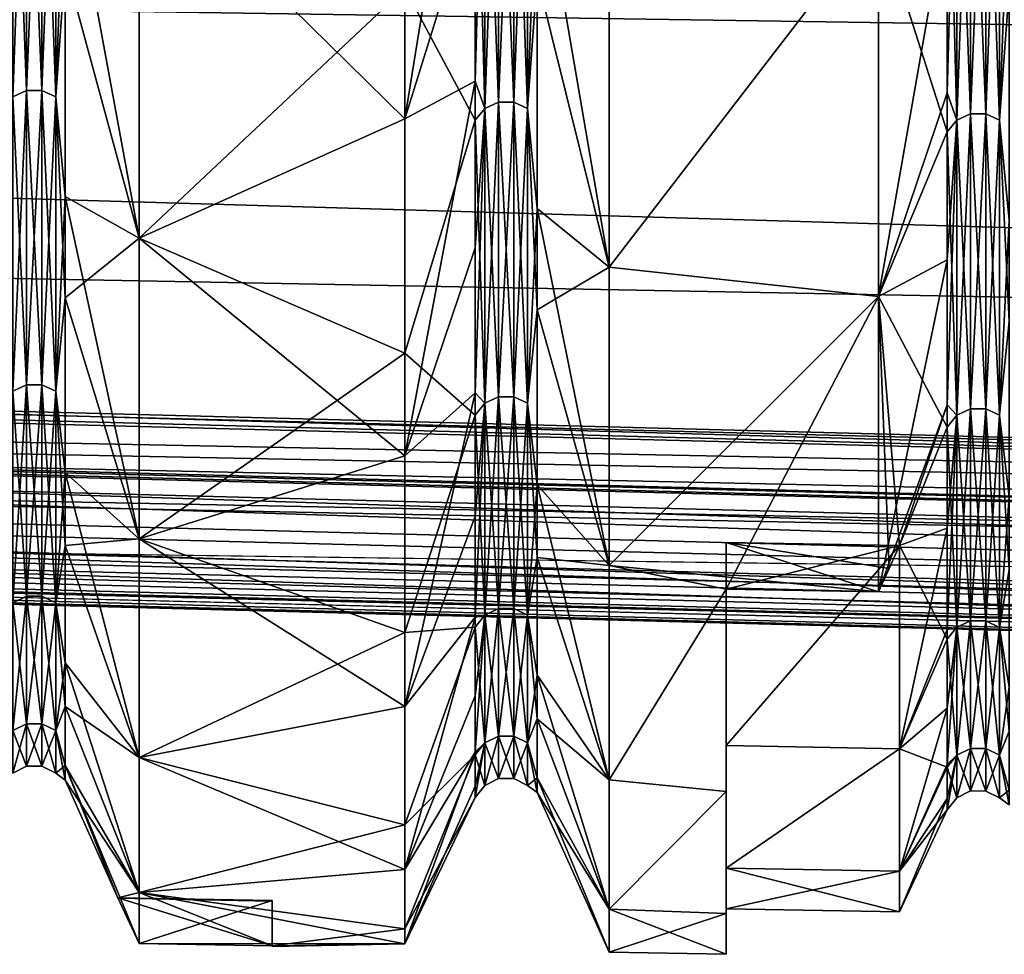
# Model space of a CAD drawing. Header units: metres. Extents: x -31 to 116, y -84 to 84.
# Tile 395 of 656: x 70.39 to 74.73, y -61.69 to -57.57. Entities that reach past the tile are written whole.
import ezdxf

# ---------------------------------------------------------------- set-up
doc = ezdxf.new("R2010")
doc.units = ezdxf.units.M
doc.layers.add('solid_80010000GA_11_1', color=7, linetype='CONTINUOUS')

msp = doc.modelspace()

# ---------------------------------------------------------------- linework, layer by layer
at = {"layer": 'solid_80010000GA_11_1'}
for points in [[(12.5, -55.339149, 19.366802), (103, -56.357498, 23.341595), (103, -58.015087, 18.847979)], [(12.5, -56.648029, 15.116095), (12.5, -55.339149, 19.366802), (103, -58.015087, 18.847979)], [(12.5, -55.339161, -19.366768), (103, -58.015034, -18.848118), (103, -56.357452, -23.341688)], [(12.5, -55.339161, -19.366768), (12.5, -56.648037, -15.116065), (103, -58.015034, -18.848118)], [(72.394791, -56.085533, 23.972107), (72.0839, -56.150326, 25.478676), (72.0839, -58.003899, 20.918177)], [(72.394791, -57.007801, 21.687769), (72.394791, -56.085533, 23.972107), (72.0839, -58.003899, 20.918177)], [(72.0839, -58.003899, 20.918177), (72.0839, -56.150326, 25.478676), (70.914146, -56.851906, 23.819431)], [(70.41777, -56.224182, 23.288818), (70.357048, -56.25153, 23.300146), (70.357048, -57.906231, 18.814875)], [(70.41777, -57.878082, 18.805729), (70.41777, -56.224182, 23.288818), (70.357048, -57.906231, 18.814875)], [(70.41777, -56.224182, -23.288818), (70.41777, -57.878082, -18.805729), (70.357048, -56.25153, -23.300146)], [(70.41777, -57.878082, -18.805729), (70.357048, -57.906231, -18.814875), (70.357048, -56.25153, -23.300146)], [(70.485321, -56.224224, 23.288837), (70.41777, -56.224182, 23.288818), (70.41777, -57.878082, 18.805729)], [(70.485321, -57.878124, -18.805742), (70.41777, -57.878082, -18.805729), (70.41777, -56.224182, -23.288818)], [(70.485321, -56.224224, -23.288837), (70.485321, -57.878124, -18.805742), (70.41777, -56.224182, -23.288818)], [(70.485321, -57.878124, 18.805742), (70.485321, -56.224224, 23.288837), (70.41777, -57.878082, 18.805729)], [(70.546005, -56.251648, 23.300196), (70.485321, -56.224224, 23.288837), (70.485321, -57.878124, 18.805742)], [(70.546005, -57.906353, -18.814915), (70.485321, -57.878124, -18.805742), (70.485321, -56.224224, -23.288837)], [(70.546005, -56.251648, -23.300196), (70.546005, -57.906353, -18.814915), (70.485321, -56.224224, -23.288837)], [(70.546005, -57.906353, 18.814915), (70.546005, -56.251648, 23.300196), (70.485321, -57.878124, 18.805742)], [(70.546005, -56.251648, -23.300196), (70.587395, -56.755947, -22.189468), (70.546005, -57.906353, -18.814915)], [(70.546005, -57.906353, 18.814915), (70.587395, -57.327297, 20.668591), (70.546005, -56.251648, 23.300196)], [(72.436333, -56.30183, 23.320982), (72.394791, -57.007801, 21.687769), (72.394791, -57.837078, 19.368052)], [(72.436333, -57.958015, 18.831701), (72.436333, -56.30183, 23.320982), (72.394791, -57.837078, 19.368052)], [(72.436333, -56.30183, -23.320982), (72.436333, -57.958015, -18.831701), (72.394791, -56.350964, -23.341333)], [(72.497055, -56.274487, 23.309656), (72.436333, -56.30183, 23.320982), (72.436333, -57.958015, 18.831701)], [(72.497055, -57.929867, 18.822554), (72.497055, -56.274487, 23.309656), (72.436333, -57.958015, 18.831701)], [(72.497055, -56.274487, -23.309656), (72.497055, -57.929867, -18.822554), (72.436333, -56.30183, -23.320982)], [(72.497055, -57.929867, -18.822554), (72.436333, -57.958015, -18.831701), (72.436333, -56.30183, -23.320982)], [(72.564606, -56.274529, 23.309673), (72.497055, -56.274487, 23.309656), (72.497055, -57.929867, 18.822554)], [(72.564606, -57.929909, -18.822569), (72.497055, -57.929867, -18.822554), (72.497055, -56.274487, -23.309656)], [(72.564606, -56.274529, -23.309673), (72.564606, -57.929909, -18.822569), (72.497055, -56.274487, -23.309656)], [(72.564606, -57.929909, 18.822569), (72.564606, -56.274529, 23.309673), (72.497055, -57.929867, 18.822554)], [(72.62529, -56.301952, 23.321032), (72.564606, -56.274529, 23.309673), (72.564606, -57.929909, 18.822569)], [(72.62529, -57.958138, -18.831741), (72.564606, -57.929909, -18.822569), (72.564606, -56.274529, -23.309673)], [(72.62529, -56.301952, -23.321032), (72.62529, -57.958138, -18.831741), (72.564606, -56.274529, -23.309673)], [(72.62529, -57.958138, 18.831741), (72.62529, -56.301952, 23.321032), (72.564606, -57.929909, 18.822569)], [(72.62529, -56.301952, -23.321032), (72.666679, -56.806656, -22.209297), (72.62529, -57.958138, -18.831741)], [(72.62529, -57.958138, 18.831741), (72.666679, -57.37854, 20.686998), (72.62529, -56.301952, 23.321032)], [(74.576347, -56.324791, 23.330492), (74.515625, -56.352135, 23.34182), (74.515625, -58.0098, 18.848526)], [(74.576347, -57.981647, 18.83938), (74.576347, -56.324791, 23.330492), (74.515625, -58.0098, 18.848526)], [(74.576347, -56.324791, -23.330492), (74.576347, -57.981647, -18.83938), (74.515625, -56.352135, -23.34182)], [(74.643898, -56.324833, 23.330509), (74.576347, -56.324791, 23.330492), (74.576347, -57.981647, 18.83938)], [(74.643898, -57.981693, -18.839394), (74.576347, -57.981647, -18.83938), (74.576347, -56.324791, -23.330492)], [(74.643898, -56.324833, -23.330509), (74.643898, -57.981693, -18.839394), (74.576347, -56.324791, -23.330492)], [(74.643898, -57.981693, 18.839394), (74.643898, -56.324833, 23.330509), (74.576347, -57.981647, 18.83938)], [(74.704575, -56.352253, 23.341867), (74.643898, -56.324833, 23.330509), (74.643898, -57.981693, 18.839394)], [(74.704575, -58.009922, -18.848566), (74.643898, -57.981693, -18.839394), (74.643898, -56.324833, -23.330509)], [(74.704575, -56.352253, -23.341867), (74.704575, -58.009922, -18.848566), (74.643898, -56.324833, -23.330509)], [(72.394791, -56.350964, -23.341333), (72.394791, -58.008591, -18.848135), (72.0839, -57.427429, -22.45245)], [(72.436333, -57.958015, -18.831701), (72.394791, -58.008591, -18.848135), (72.394791, -56.350964, -23.341333)], [(74.515625, -56.352135, 23.34182), (74.474075, -57.058693, 21.707129), (74.474075, -57.888706, 19.385342)], [(74.515625, -58.0098, 18.848526), (74.515625, -56.352135, 23.34182), (74.474075, -57.888706, 19.385342)], [(74.515625, -56.352135, -23.34182), (74.515625, -58.0098, -18.848526), (74.474075, -56.401268, -23.362169)], [(74.576347, -57.981647, -18.83938), (74.515625, -58.0098, -18.848526), (74.515625, -56.352135, -23.34182)], [(74.704575, -58.009922, 18.848566), (74.704575, -56.352253, 23.341867), (74.643898, -57.981693, 18.839394)], [(74.704575, -56.352253, -23.341867), (74.745964, -56.857365, -22.229124), (74.704575, -58.009922, -18.848566)], [(74.704575, -58.009922, 18.848566), (74.745964, -57.429783, 20.705404), (74.704575, -56.352253, 23.341867)], [(74.474075, -56.401268, -23.362169), (74.474075, -58.060375, -18.86496), (74.171585, -57.113087, -23.336943)], [(74.515625, -58.0098, -18.848526), (74.474075, -58.060375, -18.86496), (74.474075, -56.401268, -23.362169)], [(12.5, -56.648029, 15.116095), (103, -58.015087, 18.847979), (103, -59.31485, 14.238866)], [(12.5, -57.631004, 10.777947), (12.5, -56.648029, 15.116095), (103, -59.31485, 14.238866)], [(12.5, -56.648037, -15.116065), (103, -59.314892, -14.238695), (103, -58.015034, -18.848118)], [(12.5, -56.648037, -15.116065), (12.5, -57.631008, -10.77793), (103, -59.314892, -14.238695)], [(70.546005, -57.906353, -18.814915), (70.587395, -56.755947, -22.189468), (70.587395, -58.345703, -17.589447)], [(70.914146, -58.529839, -19.332939), (70.587395, -58.345703, -17.589447), (70.587395, -56.755947, -22.189468)], [(70.914146, -56.851906, -23.819431), (70.914146, -58.529839, -19.332939), (70.587395, -56.755947, -22.189468)], [(72.62529, -57.958138, -18.831741), (72.666679, -56.806656, -22.209297), (72.666679, -58.397831, -17.605181)], [(72.666679, -56.806656, -22.209297), (72.984901, -56.981441, -23.602486), (72.984901, -58.657616, -19.059015)], [(72.666679, -58.397831, -17.605181), (72.666679, -56.806656, -22.209297), (72.984901, -58.657616, -19.059015)], [(70.914146, -58.529839, 19.332939), (70.914146, -56.851906, 23.819431), (70.587395, -57.327297, 20.668591)], [(72.0839, -58.003899, 20.918177), (70.914146, -56.851906, 23.819431), (70.914146, -58.529839, 19.332939)], [(72.0839, -57.427429, -22.45245), (70.914146, -58.529839, -19.332939), (70.914146, -56.851906, -23.819431)], [(74.704575, -58.009922, -18.848566), (74.745964, -56.857365, -22.229124), (74.745964, -58.449955, -17.620914)], [(72.666679, -57.37854, 20.686998), (72.984901, -58.657616, 19.059015), (72.984901, -56.981441, 23.602486)], [(74.171585, -57.113087, 23.336943), (72.984901, -56.981441, 23.602486), (72.984901, -58.657616, 19.059015)], [(74.171585, -57.113087, -23.336943), (72.984901, -58.657616, -19.059015), (72.984901, -56.981441, -23.602486)], [(72.394791, -57.837078, 19.368052), (72.394791, -57.007801, 21.687769), (72.0839, -58.003899, 20.918177)], [(74.474075, -57.058693, 21.707129), (74.171585, -57.113087, 23.336943), (74.171585, -58.785999, 18.727619)], [(74.474075, -57.888706, 19.385342), (74.474075, -57.058693, 21.707129), (74.171585, -58.785999, 18.727619)], [(74.171585, -58.785999, 18.727619), (74.171585, -57.113087, 23.336943), (72.984901, -58.657616, 19.059015)], [(74.171585, -57.113087, -23.336943), (74.171585, -58.785999, -18.727619), (72.984901, -58.657616, -19.059015)], [(74.474075, -58.060375, -18.86496), (74.171585, -58.785999, -18.727619), (74.171585, -57.113087, -23.336943)], [(70.546005, -57.906353, 18.814915), (70.587395, -58.792068, 16.034416), (70.587395, -57.327297, 20.668591)], [(70.914146, -58.529839, 19.332939), (70.587395, -57.327297, 20.668591), (70.587395, -58.792068, 16.034416)], [(72.62529, -57.958138, 18.831741), (72.666679, -58.844608, 16.048706), (72.666679, -57.37854, 20.686998)], [(72.666679, -57.37854, 20.686998), (72.666679, -58.844608, 16.048706), (72.984901, -58.657616, 19.059015)], [(72.0839, -57.427429, -22.45245), (72.0839, -59.035885, -17.7985), (70.914146, -58.529839, -19.332939)], [(72.394791, -58.008591, -18.848135), (72.0839, -59.035885, -17.7985), (72.0839, -57.427429, -22.45245)], [(74.704575, -58.009922, 18.848566), (74.745964, -58.897148, 16.062996), (74.745964, -57.429783, 20.705404)], [(12.5, -57.631004, 10.777947), (103, -59.31485, 14.238866), (103, -60.248985, 9.542415)], [(12.5, -58.28233, 6.377097), (12.5, -57.631004, 10.777947), (103, -60.248985, 9.542415)], [(12.5, -57.631008, -10.77793), (103, -60.248993, -9.542366), (103, -59.314892, -14.238695)], [(12.5, -57.631008, -10.77793), (12.5, -58.28233, -6.377097), (103, -60.248993, -9.542366)], [(13, -57.79845, 6.326239), (12.5, -58.28233, 6.377097), (92, -60.352726, 6.594704)], [(13, -57.79845, -6.326239), (92, -59.855804, -6.542476), (12.5, -58.28233, -6.377097)], [(13, -57.79845, 6.326239), (92, -60.352726, 6.594704), (92, -59.855804, 6.542476)], [(92, -59.90807, -6.045215), (92, -59.855804, -6.542476), (13, -57.79845, -6.326239)], [(13, -57.850716, -5.828978), (92, -59.90807, -6.045215), (13, -57.79845, -6.326239)], [(13, -57.79845, 6.326239), (92, -59.855804, 6.542476), (13, -57.850716, 5.828978)], [(13, -57.850716, 5.828978), (92, -59.90807, 6.045215), (12.5, -58.334595, 5.879836)], [(13, -57.850716, -5.828978), (12.5, -58.334595, -5.879836), (92, -60.404987, -6.097443)], [(13, -57.850716, -5.828978), (92, -60.404987, -6.097443), (92, -59.90807, -6.045215)], [(92, -59.855804, 6.542476), (92, -59.90807, 6.045215), (13, -57.850716, 5.828978)], [(72.394791, -57.837078, 19.368052), (72.0839, -58.003899, 20.918177), (72.0839, -59.487797, 16.224186)], [(72.394791, -58.572002, 17.016739), (72.394791, -57.837078, 19.368052), (72.0839, -59.487797, 16.224186)], [(72.436333, -57.958015, 18.831701), (72.394791, -57.837078, 19.368052), (72.394791, -58.572002, 17.016739)], [(70.41777, -57.878082, 18.805729), (70.357048, -57.906231, 18.814875), (70.357048, -59.203926, 14.213605)], [(70.41777, -59.175144, 14.206696), (70.41777, -57.878082, 18.805729), (70.357048, -59.203926, 14.213605)], [(70.41777, -57.878082, -18.805729), (70.41777, -59.175144, -14.206696), (70.357048, -57.906231, -18.814875)], [(70.41777, -59.175144, -14.206696), (70.357048, -59.203926, -14.213605), (70.357048, -57.906231, -18.814875)], [(70.485321, -57.878124, 18.805742), (70.41777, -57.878082, 18.805729), (70.41777, -59.175144, 14.206696)], [(70.485321, -59.17519, -14.206706), (70.41777, -59.175144, -14.206696), (70.41777, -57.878082, -18.805729)], [(70.485321, -57.878124, -18.805742), (70.485321, -59.17519, -14.206706), (70.41777, -57.878082, -18.805729)], [(70.485321, -59.17519, 14.206706), (70.485321, -57.878124, 18.805742), (70.41777, -59.175144, 14.206696)], [(70.546005, -57.906353, 18.814915), (70.485321, -57.878124, 18.805742), (70.485321, -59.17519, 14.206706)], [(70.546005, -59.204048, -14.213634), (70.485321, -59.17519, -14.206706), (70.485321, -57.878124, -18.805742)], [(70.546005, -57.906353, -18.814915), (70.546005, -59.204048, -14.213634), (70.485321, -57.878124, -18.805742)], [(70.546005, -59.204048, 14.213634), (70.546005, -57.906353, 18.814915), (70.485321, -59.17519, 14.206706)], [(70.546005, -57.906353, -18.814915), (70.587395, -58.345703, -17.589447), (70.546005, -59.204048, -14.213634)], [(70.546005, -59.204048, 14.213634), (70.587395, -58.792068, 16.034416), (70.546005, -57.906353, 18.814915)], [(74.474075, -58.624287, 17.031931), (74.474075, -57.888706, 19.385342), (74.171585, -58.785999, 18.727619)], [(74.515625, -58.0098, 18.848526), (74.474075, -57.888706, 19.385342), (74.474075, -58.624287, 17.031931)], [(72.497055, -57.929867, 18.822554), (72.436333, -57.958015, 18.831701), (72.436333, -59.25687, 14.226315)], [(72.497055, -59.228088, 14.219406), (72.497055, -57.929867, 18.822554), (72.436333, -59.25687, 14.226315)], [(72.497055, -57.929867, -18.822554), (72.497055, -59.228088, -14.219406), (72.436333, -57.958015, -18.831701)], [(72.564606, -57.929909, 18.822569), (72.497055, -57.929867, 18.822554), (72.497055, -59.228088, 14.219406)], [(72.564606, -59.22813, -14.219417), (72.497055, -59.228088, -14.219406), (72.497055, -57.929867, -18.822554)], [(72.564606, -57.929909, -18.822569), (72.564606, -59.22813, -14.219417), (72.497055, -57.929867, -18.822554)], [(72.564606, -59.22813, 14.219417), (72.564606, -57.929909, 18.822569), (72.497055, -59.228088, 14.219406)], [(72.62529, -57.958138, 18.831741), (72.564606, -57.929909, 18.822569), (72.564606, -59.22813, 14.219417)], [(72.62529, -59.256992, -14.226345), (72.564606, -59.22813, -14.219417), (72.564606, -57.929909, -18.822569)], [(72.62529, -57.958138, -18.831741), (72.62529, -59.256992, -14.226345), (72.564606, -57.929909, -18.822569)], [(72.436333, -57.958015, 18.831701), (72.394791, -58.572002, 17.016739), (72.394791, -59.21138, 14.637669)], [(72.436333, -59.25687, 14.226315), (72.436333, -57.958015, 18.831701), (72.394791, -59.21138, 14.637669)], [(72.436333, -57.958015, -18.831701), (72.436333, -59.25687, -14.226315), (72.394791, -58.008591, -18.848135)], [(72.497055, -59.228088, -14.219406), (72.436333, -59.25687, -14.226315), (72.436333, -57.958015, -18.831701)], [(72.62529, -59.256992, 14.226345), (72.62529, -57.958138, 18.831741), (72.564606, -59.22813, 14.219417)], [(72.62529, -57.958138, -18.831741), (72.666679, -58.397831, -17.605181), (72.62529, -59.256992, -14.226345)], [(72.62529, -59.256992, 14.226345), (72.666679, -58.844608, 16.048706), (72.62529, -57.958138, 18.831741)], [(74.576347, -57.981647, 18.83938), (74.515625, -58.0098, 18.848526), (74.515625, -59.309811, 14.239026)], [(74.576347, -59.281033, 14.232117), (74.576347, -57.981647, 18.83938), (74.515625, -59.309811, 14.239026)], [(74.576347, -57.981647, -18.83938), (74.576347, -59.281033, -14.232117), (74.515625, -58.0098, -18.848526)], [(74.643898, -57.981693, 18.839394), (74.576347, -57.981647, 18.83938), (74.576347, -59.281033, 14.232117)], [(74.643898, -59.281075, -14.232127), (74.576347, -59.281033, -14.232117), (74.576347, -57.981647, -18.83938)], [(74.643898, -57.981693, -18.839394), (74.643898, -59.281075, -14.232127), (74.576347, -57.981647, -18.83938)], [(74.643898, -59.281075, 14.232127), (74.643898, -57.981693, 18.839394), (74.576347, -59.281033, 14.232117)], [(74.704575, -58.009922, 18.848566), (74.643898, -57.981693, 18.839394), (74.643898, -59.281075, 14.232127)], [(74.704575, -59.309937, -14.239057), (74.643898, -59.281075, -14.232127), (74.643898, -57.981693, -18.839394)], [(74.704575, -58.009922, -18.848566), (74.704575, -59.309937, -14.239057), (74.643898, -57.981693, -18.839394)], [(72.0839, -59.487797, 16.224186), (72.0839, -58.003899, 20.918177), (70.914146, -58.529839, 19.332939)], [(72.394791, -58.008591, -18.848135), (72.394791, -59.308578, -14.238729), (72.0839, -59.035885, -17.7985)], [(72.436333, -59.25687, -14.226315), (72.394791, -59.308578, -14.238729), (72.394791, -58.008591, -18.848135)], [(74.515625, -58.0098, 18.848526), (74.474075, -58.624287, 17.031931), (74.474075, -59.264236, 14.650736)], [(74.515625, -59.309811, 14.239026), (74.515625, -58.0098, 18.848526), (74.474075, -59.264236, 14.650736)], [(74.515625, -58.0098, -18.848526), (74.515625, -59.309811, -14.239026), (74.474075, -58.060375, -18.86496)], [(74.576347, -59.281033, -14.232117), (74.515625, -59.309811, -14.239026), (74.515625, -58.0098, -18.848526)], [(74.704575, -59.309937, 14.239057), (74.704575, -58.009922, 18.848566), (74.643898, -59.281075, 14.232127)], [(74.704575, -58.009922, -18.848566), (74.745964, -58.449955, -17.620914), (74.704575, -59.309937, -14.239057)], [(74.704575, -59.309937, 14.239057), (74.745964, -58.897148, 16.062996), (74.704575, -58.009922, 18.848566)], [(13, -58.050327, 3.292632), (12.5, -58.536209, 3.318096), (92, -60.615154, 3.427049)], [(13, -58.050327, -3.292632), (92, -60.11618, -3.400899), (12.5, -58.536209, -3.318096)], [(13, -58.076496, 2.793317), (92, -60.142349, 2.901584), (12.5, -58.562374, 2.818781)], [(13, -58.076496, -2.793317), (12.5, -58.562374, -2.818781), (92, -60.641323, -2.927734)], [(13, -58.050327, 3.292632), (92, -60.615154, 3.427049), (92, -60.11618, 3.400899)], [(92, -60.142349, -2.901584), (92, -60.11618, -3.400899), (13, -58.050327, -3.292632)], [(13, -58.076496, -2.793317), (92, -60.142349, -2.901584), (13, -58.050327, -3.292632)], [(13, -58.050327, 3.292632), (92, -60.11618, 3.400899), (13, -58.076496, 2.793317)], [(13, -58.076496, -2.793317), (92, -60.641323, -2.927734), (92, -60.142349, -2.901584)], [(92, -60.11618, 3.400899), (92, -60.142349, 2.901584), (13, -58.076496, 2.793317)], [(74.474075, -58.060375, -18.86496), (74.474075, -59.361523, -14.251441), (74.171585, -58.785999, -18.727619)], [(74.515625, -59.309811, -14.239026), (74.474075, -59.361523, -14.251441), (74.474075, -58.060375, -18.86496)], [(13, -58.143097, -0.5), (92, -60.211784, 0.5), (92, -60.211784, -0.5)], [(52.250004, -59.668968, -0.5), (13, -58.143097, -0.5), (92, -60.211784, -0.5)], [(13, -58.143097, -0.5), (13, -58.143097, 0.5), (92, -60.211784, 0.5)], [(92, -60.709896, 0.5), (92, -60.211784, 0.5), (13, -58.143097, 0.5)], [(52.250004, -59.668968, 0.5), (92, -60.709896, 0.5), (13, -58.143097, 0.5)], [(12.5, -58.28233, -6.377097), (92, -60.352726, -6.594704), (103, -60.248993, -9.542366)], [(92, -60.352726, 6.594704), (12.5, -58.28233, 6.377097), (103, -60.248985, 9.542415)], [(92, -59.855804, -6.542476), (92, -60.352726, -6.594704), (12.5, -58.28233, -6.377097)], [(12.5, -58.334595, -5.879836), (12.5, -58.449436, -4.60007), (103, -60.811893, -4.786809)], [(92, -60.404987, -6.097443), (12.5, -58.334595, -5.879836), (103, -60.811893, -4.786809)], [(12.5, -58.334595, 5.879836), (92, -60.404987, 6.097443), (103, -60.811905, 4.78665)], [(12.5, -58.449436, 4.60007), (12.5, -58.334595, 5.879836), (103, -60.811905, 4.78665)], [(92, -59.90807, 6.045215), (92, -60.404987, 6.097443), (12.5, -58.334595, 5.879836)], [(70.546005, -59.204048, -14.213634), (70.587395, -58.345703, -17.589447), (70.587395, -59.562416, -12.881316)], [(70.914146, -59.854328, -14.7297), (70.587395, -59.562416, -12.881316), (70.587395, -58.345703, -17.589447)], [(70.914146, -58.529839, -19.332939), (70.914146, -59.854328, -14.7297), (70.587395, -58.345703, -17.589447)], [(72.62529, -59.256992, -14.226345), (72.666679, -58.397831, -17.605181), (72.666679, -59.615631, -12.892849)], [(72.666679, -58.397831, -17.605181), (72.984901, -58.657616, -19.059015), (72.984901, -59.972149, -14.398039)], [(72.666679, -59.615631, -12.892849), (72.666679, -58.397831, -17.605181), (72.984901, -59.972149, -14.398039)], [(12.5, -58.449436, -4.60007), (12.5, -58.536209, -3.318096), (103, -60.811893, -4.786809)], [(92, -60.615154, 3.427049), (12.5, -58.449436, 4.60007), (103, -60.811905, 4.78665)], [(92, -60.615154, 3.427049), (12.5, -58.536209, 3.318096), (12.5, -58.449436, 4.60007)], [(74.704575, -59.309937, -14.239057), (74.745964, -58.449955, -17.620914), (74.745964, -59.668842, -12.904382)], [(12.5, -58.536209, -3.318096), (92, -60.615154, -3.427049), (103, -60.811893, -4.786809)], [(92, -60.11618, -3.400899), (92, -60.615154, -3.427049), (12.5, -58.536209, -3.318096)], [(70.914146, -59.854328, 14.7297), (70.914146, -58.529839, 19.332939), (70.587395, -58.792068, 16.034416)], [(72.0839, -59.487797, 16.224186), (70.914146, -58.529839, 19.332939), (70.914146, -59.854328, 14.7297)], [(72.0839, -59.035885, -17.7985), (70.914146, -59.854328, -14.7297), (70.914146, -58.529839, -19.332939)], [(12.5, -58.562374, 2.818781), (92, -60.641323, 2.927734), (92, -60.709896, 0.5)], [(12.5, -58.606678, 1.659715), (12.5, -58.562374, 2.818781), (92, -60.709896, 0.5)], [(92, -60.142349, 2.901584), (92, -60.641323, 2.927734), (12.5, -58.562374, 2.818781)], [(92, -60.641323, -2.927734), (12.5, -58.562374, -2.818781), (12.5, -58.606678, -1.659715)], [(72.394791, -59.21138, 14.637669), (72.394791, -58.572002, 17.016739), (72.0839, -59.487797, 16.224186)], [(12.5, -58.606678, 1.659715), (92, -60.709896, 0.5), (52.250004, -59.668968, 0.5)], [(92, -60.641323, -2.927734), (12.5, -58.606678, -1.659715), (12.5, -58.62804, -0.5)], [(92, -60.641323, -2.927734), (12.5, -58.62804, -0.5), (52.250004, -59.668968, -0.5)], [(74.474075, -58.624287, 17.031931), (74.171585, -58.785999, 18.727619), (74.171585, -60.087582, 14)], [(74.474075, -59.264236, 14.650736), (74.474075, -58.624287, 17.031931), (74.171585, -60.087582, 14)], [(72.666679, -58.844608, 16.048706), (72.984901, -59.972149, 14.398039), (72.984901, -58.657616, 19.059015)], [(74.171585, -58.785999, 18.727619), (72.984901, -58.657616, 19.059015), (72.984901, -59.972149, 14.398039)], [(74.171585, -58.785999, -18.727619), (72.984901, -59.972149, -14.398039), (72.984901, -58.657616, -19.059015)], [(70.546005, -59.204048, 14.213634), (70.587395, -59.883488, 11.29504), (70.587395, -58.792068, 16.034416)], [(70.914146, -59.854328, 14.7297), (70.587395, -58.792068, 16.034416), (70.587395, -59.883488, 11.29504)], [(73.5, -60.075546, 14), (74.171585, -58.785999, 18.727619), (72.984901, -59.972149, 14.398039)], [(74.171585, -58.785999, -18.727619), (74.171585, -60.087582, -14), (72.984901, -59.972149, -14.398039)], [(73.5, -60.075546, 14), (74.171585, -60.087582, 14), (74.171585, -58.785999, 18.727619)], [(74.21785, -59.98571, -14), (74.171585, -60.087582, -14), (74.171585, -58.785999, -18.727619)], [(74.264107, -59.883835, -14), (74.171585, -58.785999, -18.727619), (74.474075, -59.361523, -14.251441)], [(74.264107, -59.883835, -14), (74.21785, -59.98571, -14), (74.171585, -58.785999, -18.727619)], [(72.62529, -59.256992, 14.226345), (72.666679, -59.936993, 11.305114), (72.666679, -58.844608, 16.048706)], [(72.666679, -58.844608, 16.048706), (72.666679, -59.936993, 11.305114), (72.984901, -59.972149, 14.398039)], [(74.704575, -59.309937, 14.239057), (74.745964, -59.990501, 11.315187), (74.745964, -58.897148, 16.062996)], [(72.0839, -59.035885, -17.7985), (72.0839, -60.266991, -13.035031), (70.914146, -59.854328, -14.7297)], [(72.394791, -59.308578, -14.238729), (72.0839, -60.266991, -13.035031), (72.0839, -59.035885, -17.7985)], [(70.41777, -59.175144, 14.206696), (70.357048, -59.203926, 14.213605), (70.357048, -60.136604, 9.524703)], [(70.41777, -60.107372, 9.520072), (70.41777, -59.175144, 14.206696), (70.357048, -60.136604, 9.524703)], [(70.41777, -59.175144, -14.206696), (70.41777, -60.107372, -9.520072), (70.357048, -59.203926, -14.213605)], [(70.41777, -60.107372, -9.520072), (70.357048, -60.136604, -9.524703), (70.357048, -59.203926, -14.213605)], [(70.485321, -59.17519, 14.206706), (70.41777, -59.175144, 14.206696), (70.41777, -60.107372, 9.520072)], [(70.485321, -60.107418, -9.52008), (70.41777, -60.107372, -9.520072), (70.41777, -59.175144, -14.206696)], [(70.485321, -59.17519, -14.206706), (70.485321, -60.107418, -9.52008), (70.41777, -59.175144, -14.206696)], [(70.485321, -60.107418, 9.52008), (70.485321, -59.17519, 14.206706), (70.41777, -60.107372, 9.520072)], [(70.546005, -59.204048, 14.213634), (70.485321, -59.17519, 14.206706), (70.485321, -60.107418, 9.52008)], [(70.546005, -60.136734, -9.524723), (70.485321, -60.107418, -9.52008), (70.485321, -59.17519, -14.206706)], [(70.546005, -59.204048, -14.213634), (70.546005, -60.136734, -9.524723), (70.485321, -59.17519, -14.206706)], [(70.546005, -60.136734, 9.524723), (70.546005, -59.204048, 14.213634), (70.485321, -60.107418, 9.52008)], [(70.546005, -59.204048, -14.213634), (70.587395, -59.562416, -12.881316), (70.546005, -60.136734, -9.524723)], [(70.546005, -60.136734, 9.524723), (70.587395, -59.883488, 11.29504), (70.546005, -59.204048, 14.213634)], [(72.394791, -59.21138, 14.637669), (72.0839, -59.487797, 16.224186), (72.0839, -60.592686, 11.425795)], [(72.394791, -59.754166, 12.234719), (72.394791, -59.21138, 14.637669), (72.0839, -60.592686, 11.425795)], [(72.436333, -59.25687, 14.226315), (72.394791, -59.21138, 14.637669), (72.394791, -59.754166, 12.234719)], [(72.497055, -59.228088, 14.219406), (72.436333, -59.25687, 14.226315), (72.436333, -60.190384, 9.53322)], [(72.497055, -60.161148, 9.52859), (72.497055, -59.228088, 14.219406), (72.436333, -60.190384, 9.53322)], [(72.497055, -59.228088, -14.219406), (72.497055, -60.161148, -9.52859), (72.436333, -59.25687, -14.226315)], [(72.564606, -59.22813, 14.219417), (72.497055, -59.228088, 14.219406), (72.497055, -60.161148, 9.52859)], [(72.564606, -60.161194, -9.528597), (72.497055, -60.161148, -9.52859), (72.497055, -59.228088, -14.219406)], [(72.564606, -59.22813, -14.219417), (72.564606, -60.161194, -9.528597), (72.497055, -59.228088, -14.219406)], [(72.564606, -60.161194, 9.528597), (72.564606, -59.22813, 14.219417), (72.497055, -60.161148, 9.52859)], [(72.62529, -59.256992, 14.226345), (72.564606, -59.22813, 14.219417), (72.564606, -60.161194, 9.528597)], [(72.62529, -60.19051, -9.53324), (72.564606, -60.161194, -9.528597), (72.564606, -59.22813, -14.219417)], [(72.62529, -59.256992, -14.226345), (72.62529, -60.19051, -9.53324), (72.564606, -59.22813, -14.219417)], [(72.436333, -59.25687, 14.226315), (72.394791, -59.754166, 12.234719), (72.394791, -60.199478, 9.811811)], [(72.436333, -60.190384, 9.53322), (72.436333, -59.25687, 14.226315), (72.394791, -60.199478, 9.811811)], [(72.436333, -59.25687, -14.226315), (72.436333, -60.190384, -9.53322), (72.394791, -59.308578, -14.238729)], [(72.497055, -60.161148, -9.52859), (72.436333, -60.190384, -9.53322), (72.436333, -59.25687, -14.226315)], [(72.62529, -60.19051, 9.53324), (72.62529, -59.256992, 14.226345), (72.564606, -60.161194, 9.528597)], [(72.62529, -59.256992, -14.226345), (72.666679, -59.615631, -12.892849), (72.62529, -60.19051, -9.53324)], [(72.62529, -60.19051, 9.53324), (72.666679, -59.936993, 11.305114), (72.62529, -59.256992, 14.226345)], [(74.264107, -59.883835, 14), (74.474075, -59.264236, 14.650736), (74.171585, -60.087582, 14)], [(74.264107, -59.883835, 14), (74.474075, -59.80751, 12.245641), (74.474075, -59.264236, 14.650736)], [(74.515625, -59.309811, 14.239026), (74.474075, -59.264236, 14.650736), (74.474075, -59.80751, 12.245641)], [(74.576347, -59.281033, 14.232117), (74.515625, -59.309811, 14.239026), (74.515625, -60.24416, 9.541738)], [(74.576347, -60.214928, 9.537107), (74.576347, -59.281033, 14.232117), (74.515625, -60.24416, 9.541738)], [(74.576347, -59.281033, -14.232117), (74.576347, -60.214928, -9.537107), (74.515625, -59.309811, -14.239026)], [(74.643898, -59.281075, 14.232127), (74.576347, -59.281033, 14.232117), (74.576347, -60.214928, 9.537107)], [(74.643898, -60.214973, -9.537114), (74.576347, -60.214928, -9.537107), (74.576347, -59.281033, -14.232117)], [(74.643898, -59.281075, -14.232127), (74.643898, -60.214973, -9.537114), (74.576347, -59.281033, -14.232117)], [(74.643898, -60.214973, 9.537114), (74.643898, -59.281075, 14.232127), (74.576347, -60.214928, 9.537107)], [(74.704575, -59.309937, 14.239057), (74.643898, -59.281075, 14.232127), (74.643898, -60.214973, 9.537114)], [(74.704575, -60.244289, -9.541758), (74.643898, -60.214973, -9.537114), (74.643898, -59.281075, -14.232127)], [(74.704575, -59.309937, -14.239057), (74.704575, -60.244289, -9.541758), (74.643898, -59.281075, -14.232127)], [(72.394791, -59.308578, -14.238729), (72.394791, -60.242908, -9.541539), (72.0839, -60.266991, -13.035031)], [(72.436333, -60.190384, -9.53322), (72.394791, -60.242908, -9.541539), (72.394791, -59.308578, -14.238729)], [(74.515625, -59.309811, 14.239026), (74.474075, -59.80751, 12.245641), (74.474075, -60.25322, 9.820571)], [(74.515625, -60.24416, 9.541738), (74.515625, -59.309811, 14.239026), (74.474075, -60.25322, 9.820571)], [(74.515625, -59.309811, -14.239026), (74.515625, -60.24416, -9.541738), (74.474075, -59.361523, -14.251441)], [(74.576347, -60.214928, -9.537107), (74.515625, -60.24416, -9.541738), (74.515625, -59.309811, -14.239026)], [(74.704575, -60.244289, 9.541758), (74.704575, -59.309937, 14.239057), (74.643898, -60.214973, 9.537114)], [(74.704575, -59.309937, -14.239057), (74.745964, -59.668842, -12.904382), (74.704575, -60.244289, -9.541758)], [(74.704575, -60.244289, 9.541758), (74.745964, -59.990501, 11.315187), (74.704575, -59.309937, 14.239057)], [(74.264107, -59.883835, -14), (74.474075, -59.361523, -14.251441), (74.474075, -60.296684, -9.550056)], [(74.515625, -60.24416, -9.541738), (74.474075, -60.296684, -9.550056), (74.474075, -59.361523, -14.251441)], [(72.0839, -60.592686, 11.425795), (72.0839, -59.487797, 16.224186), (70.914146, -59.854328, 14.7297)], [(70.546005, -60.136734, -9.524723), (70.587395, -59.562416, -12.881316), (70.587395, -60.400475, -8.086554)], [(70.914146, -60.817375, -10.037514), (70.587395, -60.400475, -8.086554), (70.587395, -59.562416, -12.881316)], [(70.914146, -59.854328, -14.7297), (70.914146, -60.817375, -10.037514), (70.587395, -59.562416, -12.881316)], [(72.62529, -60.19051, -9.53324), (72.666679, -59.615631, -12.892849), (72.666679, -60.454441, -8.093784)], [(72.666679, -59.615631, -12.892849), (72.984901, -59.972149, -14.398039), (72.984901, -60.916931, -9.648293)], [(72.666679, -60.454441, -8.093784), (72.666679, -59.615631, -12.892849), (72.984901, -60.916931, -9.648293)], [(52.250004, -59.668968, -0.5), (92, -60.211784, -0.5), (92, -60.709896, -0.5)], [(92, -60.641323, -2.927734), (52.250004, -59.668968, -0.5), (92, -60.709896, -0.5)], [(74.704575, -60.244289, -9.541758), (74.745964, -59.668842, -12.904382), (74.745964, -60.508408, -8.101016)], [(72.394791, -60.199478, 9.811811), (72.394791, -59.754166, 12.234719), (72.0839, -60.592686, 11.425795)], [(74.264107, -60.779152, 9.379143), (74.474075, -60.25322, 9.820571), (74.474075, -59.80751, 12.245641)], [(74.264107, -59.883835, 14), (74.264107, -60.779152, 9.379143), (74.474075, -59.80751, 12.245641)], [(70.914146, -60.817375, 10.037514), (70.914146, -59.854328, 14.7297), (70.587395, -59.883488, 11.29504)], [(72.0839, -60.592686, 11.425795), (70.914146, -59.854328, 14.7297), (70.914146, -60.817375, 10.037514)], [(72.0839, -60.266991, -13.035031), (70.914146, -60.817375, -10.037514), (70.914146, -59.854328, -14.7297)], [(70.546005, -60.136734, 9.524723), (70.587395, -60.593739, 6.481404), (70.587395, -59.883488, 11.29504)], [(70.914146, -60.817375, 10.037514), (70.587395, -59.883488, 11.29504), (70.587395, -60.593739, 6.481404)], [(73.5, -59.870136, 14), (73.5, -60.075546, 14), (73.5, -60.968037, 9.379148)], [(73.5, -59.870136, 14), (74.264107, -59.883835, 14), (73.5, -60.075546, 14)], [(73.5, -60.765598, 9.379455), (73.5, -59.870136, 14), (73.5, -60.968037, 9.379148)], [(73.5, -59.870136, -14), (73.5, -60.075546, -14), (74.171585, -60.087582, -14)], [(73.5, -60.765598, -9.379455), (73.5, -60.075546, -14), (73.5, -59.870136, -14)], [(73.5, -59.870136, -14), (74.171585, -60.087582, -14), (74.21785, -59.98571, -14)], [(73.5, -59.870136, -14), (74.21785, -59.98571, -14), (74.264107, -59.883835, -14)], [(73.5, -60.765598, -9.379455), (73.5, -59.870136, -14), (74.264107, -59.883835, -14)], [(73.5, -60.765598, 9.379455), (74.264107, -59.883835, 14), (73.5, -59.870136, 14)], [(74.264107, -59.883835, 14), (74.171585, -60.087582, 14), (73.5, -60.075546, 14)], [(73.5, -60.765598, -9.379455), (74.264107, -59.883835, -14), (74.264107, -60.779152, -9.379143)], [(73.5, -60.765598, 9.379455), (74.264107, -60.779152, 9.379143), (74.264107, -59.883835, 14)], [(74.264107, -60.779152, -9.379143), (74.264107, -59.883835, -14), (74.474075, -60.296684, -9.550056)], [(72.62529, -60.19051, 9.53324), (72.666679, -60.647881, 6.487178), (72.666679, -59.936993, 11.305114)], [(72.666679, -59.936993, 11.305114), (72.984901, -60.916931, 9.648293), (72.984901, -59.972149, 14.398039)], [(72.666679, -59.936993, 11.305114), (72.666679, -60.647881, 6.487178), (72.984901, -60.916931, 9.648293)], [(73.5, -60.075546, 14), (72.984901, -59.972149, 14.398039), (72.984901, -60.916931, 9.648293)], [(73.5, -60.075546, -14), (72.984901, -60.916931, -9.648293), (72.984901, -59.972149, -14.398039)], [(74.171585, -60.087582, -14), (73.5, -60.075546, -14), (72.984901, -59.972149, -14.398039)], [(74.704575, -60.244289, 9.541758), (74.745964, -60.702023, 6.492953), (74.745964, -59.990501, 11.315187)], [(73.5, -60.968037, 9.379148), (73.5, -60.075546, 14), (72.984901, -60.916931, 9.648293)], [(73.5, -60.075546, -14), (73.5, -60.968037, -9.379148), (72.984901, -60.916931, -9.648293)], [(73.5, -60.765598, -9.379455), (73.5, -60.968037, -9.379148), (73.5, -60.075546, -14)], [(70.41777, -60.107372, 9.520072), (70.357048, -60.136604, 9.524703), (70.357048, -60.698524, 4.777078)], [(70.41777, -60.669018, 4.774755), (70.41777, -60.107372, 9.520072), (70.357048, -60.698524, 4.777078)], [(70.41777, -60.107372, -9.520072), (70.41777, -60.669018, -4.774755), (70.357048, -60.136604, -9.524703)], [(70.485321, -60.107418, 9.52008), (70.41777, -60.107372, 9.520072), (70.41777, -60.669018, 4.774755)], [(70.485321, -60.669064, -4.774759), (70.41777, -60.669018, -4.774755), (70.41777, -60.107372, -9.520072)], [(70.485321, -60.107418, -9.52008), (70.485321, -60.669064, -4.774759), (70.41777, -60.107372, -9.520072)], [(70.485321, -60.669064, 4.774759), (70.485321, -60.107418, 9.52008), (70.41777, -60.669018, 4.774755)], [(70.546005, -60.136734, 9.524723), (70.485321, -60.107418, 9.52008), (70.485321, -60.669064, 4.774759)], [(70.546005, -60.69865, -4.777088), (70.485321, -60.669064, -4.774759), (70.485321, -60.107418, -9.52008)], [(70.546005, -60.136734, -9.524723), (70.546005, -60.69865, -4.777088), (70.485321, -60.107418, -9.52008)], [(70.41777, -60.669018, -4.774755), (70.357048, -60.698524, -4.777078), (70.357048, -60.136604, -9.524703)], [(70.546005, -60.69865, 4.777088), (70.546005, -60.136734, 9.524723), (70.485321, -60.669064, 4.774759)], [(70.546005, -60.136734, -9.524723), (70.587395, -60.400475, -8.086554), (70.546005, -60.69865, -4.777088)], [(70.546005, -60.69865, 4.777088), (70.587395, -60.593739, 6.481404), (70.546005, -60.136734, 9.524723)], [(72.497055, -60.161148, 9.52859), (72.436333, -60.190384, 9.53322), (72.436333, -60.752804, 4.781349)], [(72.497055, -60.723297, 4.779027), (72.497055, -60.161148, 9.52859), (72.436333, -60.752804, 4.781349)], [(72.497055, -60.161148, -9.52859), (72.497055, -60.723297, -4.779027), (72.436333, -60.190384, -9.53322)], [(72.564606, -60.161194, 9.528597), (72.497055, -60.161148, 9.52859), (72.497055, -60.723297, 4.779027)], [(72.564606, -60.723343, -4.779031), (72.497055, -60.723297, -4.779027), (72.497055, -60.161148, -9.52859)], [(72.564606, -60.161194, -9.528597), (72.564606, -60.723343, -4.779031), (72.497055, -60.161148, -9.52859)], [(72.564606, -60.723343, 4.779031), (72.564606, -60.161194, 9.528597), (72.497055, -60.723297, 4.779027)], [(72.62529, -60.19051, 9.53324), (72.564606, -60.161194, 9.528597), (72.564606, -60.723343, 4.779031)], [(72.62529, -60.752934, -4.78136), (72.564606, -60.723343, -4.779031), (72.564606, -60.161194, -9.528597)], [(72.62529, -60.19051, -9.53324), (72.62529, -60.752934, -4.78136), (72.564606, -60.161194, -9.528597)], [(72.394791, -60.199478, 9.811811), (72.0839, -60.592686, 11.425795), (72.0839, -61.31118, 6.554484)], [(72.394791, -60.546589, 7.372898), (72.394791, -60.199478, 9.811811), (72.0839, -61.31118, 6.554484)], [(72.436333, -60.190384, 9.53322), (72.394791, -60.199478, 9.811811), (72.394791, -60.546589, 7.372898)], [(72.436333, -60.190384, 9.53322), (72.394791, -60.546589, 7.372898), (72.394791, -60.79493, 4.921957)], [(72.436333, -60.752804, 4.781349), (72.436333, -60.190384, 9.53322), (72.394791, -60.79493, 4.921957)], [(72.436333, -60.190384, -9.53322), (72.436333, -60.752804, -4.781349), (72.394791, -60.242908, -9.541539)], [(72.497055, -60.723297, -4.779027), (72.436333, -60.752804, -4.781349), (72.436333, -60.190384, -9.53322)], [(72.62529, -60.752934, 4.78136), (72.62529, -60.19051, 9.53324), (72.564606, -60.723343, 4.779031)], [(72.62529, -60.19051, -9.53324), (72.666679, -60.454441, -8.093784), (72.62529, -60.752934, -4.78136)], [(72.62529, -60.752934, 4.78136), (72.666679, -60.647881, 6.487178), (72.62529, -60.19051, 9.53324)], [(72.394791, -60.242908, -9.541539), (72.0839, -61.115128, -8.183131), (72.0839, -60.266991, -13.035031)], [(72.394791, -60.242908, -9.541539), (72.394791, -60.80582, -4.785522), (72.0839, -61.115128, -8.183131)], [(72.436333, -60.752804, -4.781349), (72.394791, -60.80582, -4.785522), (72.394791, -60.242908, -9.541539)], [(74.515625, -60.24416, 9.541738), (74.474075, -60.25322, 9.820571), (74.474075, -60.600636, 7.37948)], [(74.515625, -60.24416, 9.541738), (74.474075, -60.600636, 7.37948), (74.474075, -60.849197, 4.926351)], [(74.515625, -60.807083, 4.785621), (74.515625, -60.24416, 9.541738), (74.474075, -60.849197, 4.926351)], [(74.515625, -60.24416, -9.541738), (74.515625, -60.807083, -4.785621), (74.474075, -60.296684, -9.550056)], [(74.576347, -60.214928, 9.537107), (74.515625, -60.24416, 9.541738), (74.515625, -60.807083, 4.785621)], [(74.576347, -60.777576, 4.783299), (74.576347, -60.214928, 9.537107), (74.515625, -60.807083, 4.785621)], [(74.576347, -60.214928, -9.537107), (74.576347, -60.777576, -4.783299), (74.515625, -60.24416, -9.541738)], [(74.576347, -60.777576, -4.783299), (74.515625, -60.807083, -4.785621), (74.515625, -60.24416, -9.541738)], [(74.643898, -60.214973, 9.537114), (74.576347, -60.214928, 9.537107), (74.576347, -60.777576, 4.783299)], [(74.643898, -60.777622, -4.783303), (74.576347, -60.777576, -4.783299), (74.576347, -60.214928, -9.537107)], [(74.643898, -60.214973, -9.537114), (74.643898, -60.777622, -4.783303), (74.576347, -60.214928, -9.537107)], [(74.643898, -60.777622, 4.783303), (74.643898, -60.214973, 9.537114), (74.576347, -60.777576, 4.783299)], [(74.704575, -60.244289, 9.541758), (74.643898, -60.214973, 9.537114), (74.643898, -60.777622, 4.783303)], [(74.704575, -60.807213, -4.785632), (74.643898, -60.777622, -4.783303), (74.643898, -60.214973, -9.537114)], [(74.704575, -60.244289, -9.541758), (74.704575, -60.807213, -4.785632), (74.643898, -60.214973, -9.537114)], [(74.704575, -60.807213, 4.785632), (74.704575, -60.244289, 9.541758), (74.643898, -60.777622, 4.783303)], [(74.704575, -60.244289, -9.541758), (74.745964, -60.508408, -8.101016), (74.704575, -60.807213, -4.785632)], [(74.704575, -60.807213, 4.785632), (74.745964, -60.702023, 6.492953), (74.704575, -60.244289, 9.541758)], [(72.0839, -60.266991, -13.035031), (72.0839, -61.115128, -8.183131), (70.914146, -60.817375, -10.037514)], [(74.264107, -60.779152, 9.379143), (74.474075, -60.600636, 7.37948), (74.474075, -60.25322, 9.820571)], [(74.264107, -60.779152, -9.379143), (74.474075, -60.296684, -9.550056), (74.474075, -60.8601, -4.789793)], [(74.515625, -60.807083, -4.785621), (74.474075, -60.8601, -4.789793), (74.474075, -60.296684, -9.550056)], [(70.546005, -60.69865, -4.777088), (70.587395, -60.400475, -8.086554), (70.587395, -60.853237, -3.239379)], [(70.914146, -61.413166, -5.284669), (70.587395, -60.853237, -3.239379), (70.587395, -60.400475, -8.086554)], [(70.914146, -60.817375, -10.037514), (70.914146, -61.413166, -5.284669), (70.587395, -60.400475, -8.086554)], [(72.62529, -60.752934, -4.78136), (72.666679, -60.454441, -8.093784), (72.666679, -60.907608, -3.242282)], [(72.666679, -60.454441, -8.093784), (72.984901, -60.916931, -9.648293), (72.984901, -61.486141, -4.839064)], [(72.666679, -60.907608, -3.242282), (72.666679, -60.454441, -8.093784), (72.984901, -61.486141, -4.839064)], [(74.704575, -60.807213, -4.785632), (74.745964, -60.508408, -8.101016), (74.745964, -60.961975, -3.245185)], [(72.394791, -60.79493, 4.921957), (72.394791, -60.546589, 7.372898), (72.0839, -61.31118, 6.554484)], [(70.546005, -60.69865, 4.777088), (70.587395, -60.91766, 1.627511), (70.587395, -60.593739, 6.481404)], [(70.914146, -61.413166, 5.284669), (70.587395, -60.593739, 6.481404), (70.587395, -60.91766, 1.627511)], [(70.914146, -61.413166, 5.284669), (70.914146, -60.817375, 10.037514), (70.587395, -60.593739, 6.481404)], [(72.0839, -61.31118, 6.554484), (72.0839, -60.592686, 11.425795), (70.914146, -60.817375, 10.037514)], [(74.264107, -61.318447, 4.703347), (74.474075, -60.849197, 4.926351), (74.474075, -60.600636, 7.37948)], [(74.264107, -60.779152, 9.379143), (74.264107, -61.318447, 4.703347), (74.474075, -60.600636, 7.37948)], [(70.41777, -60.669018, 4.774755), (70.357048, -60.698524, 4.777078), (70.357048, -60.886215)], [(70.41777, -60.856617), (70.41777, -60.669018, 4.774755), (70.357048, -60.886215)], [(70.41777, -60.669018, -4.774755), (70.41777, -60.856617), (70.357048, -60.698524, -4.777078)], [(70.485321, -60.669064, 4.774759), (70.41777, -60.669018, 4.774755), (70.41777, -60.856617)], [(70.485321, -60.856663), (70.41777, -60.856617), (70.41777, -60.669018, -4.774755)], [(70.485321, -60.669064, -4.774759), (70.485321, -60.856663), (70.41777, -60.669018, -4.774755)], [(70.485321, -60.856663), (70.485321, -60.669064, 4.774759), (70.41777, -60.856617)], [(70.546005, -60.69865, 4.777088), (70.485321, -60.669064, 4.774759), (70.485321, -60.856663)], [(70.546005, -60.886345), (70.485321, -60.856663), (70.485321, -60.669064, -4.774759)], [(70.546005, -60.69865, -4.777088), (70.546005, -60.886345), (70.485321, -60.669064, -4.774759)], [(72.62529, -60.752934, 4.78136), (72.666679, -60.972088, 1.62894), (72.666679, -60.647881, 6.487178)], [(72.666679, -60.647881, 6.487178), (72.984901, -61.486141, 4.839064), (72.984901, -60.916931, 9.648293)], [(72.666679, -60.647881, 6.487178), (72.666679, -60.972088, 1.62894), (72.984901, -61.486141, 4.839064)], [(70.41777, -60.856617), (70.357048, -60.886215), (70.357048, -60.698524, -4.777078)], [(70.546005, -60.886345), (70.546005, -60.69865, 4.777088), (70.485321, -60.856663)], [(70.546005, -60.69865, -4.777088), (70.587395, -60.853237, -3.239379), (70.546005, -60.886345)], [(70.546005, -60.886345), (70.587395, -60.91766, 1.627511), (70.546005, -60.69865, 4.777088)], [(72.497055, -60.723297, 4.779027), (72.436333, -60.752804, 4.781349), (72.436333, -60.940662)], [(72.497055, -60.911064), (72.497055, -60.723297, 4.779027), (72.436333, -60.940662)], [(72.497055, -60.723297, -4.779027), (72.497055, -60.911064), (72.436333, -60.752804, -4.781349)], [(72.564606, -60.723343, 4.779031), (72.497055, -60.723297, 4.779027), (72.497055, -60.911064)], [(72.564606, -60.91111), (72.497055, -60.911064), (72.497055, -60.723297, -4.779027)], [(72.564606, -60.723343, -4.779031), (72.564606, -60.91111), (72.497055, -60.723297, -4.779027)], [(72.564606, -60.91111), (72.564606, -60.723343, 4.779031), (72.497055, -60.911064)], [(72.62529, -60.752934, 4.78136), (72.564606, -60.723343, 4.779031), (72.564606, -60.91111)], [(72.62529, -60.940792), (72.564606, -60.91111), (72.564606, -60.723343, -4.779031)], [(72.62529, -60.752934, -4.78136), (72.62529, -60.940792), (72.564606, -60.723343, -4.779031)], [(74.704575, -60.807213, 4.785632), (74.745964, -61.026516, 1.630369), (74.745964, -60.702023, 6.492953)], [(72.436333, -60.752804, 4.781349), (72.394791, -60.79493, 4.921957), (72.394791, -60.944096, 2.462988)], [(72.436333, -60.752804, 4.781349), (72.394791, -60.944096, 2.462988), (72.394791, -60.993843)], [(72.436333, -60.940662), (72.436333, -60.752804, 4.781349), (72.394791, -60.993843)], [(72.436333, -60.752804, -4.781349), (72.436333, -60.940662), (72.394791, -60.80582, -4.785522)], [(72.497055, -60.911064), (72.436333, -60.940662), (72.436333, -60.752804, -4.781349)], [(72.62529, -60.940792), (72.62529, -60.752934, 4.78136), (72.564606, -60.91111)], [(72.62529, -60.752934, -4.78136), (72.666679, -60.907608, -3.242282), (72.62529, -60.940792)], [(72.62529, -60.940792), (72.666679, -60.972088, 1.62894), (72.62529, -60.752934, 4.78136)], [(73.5, -60.765598, 9.379455), (73.5, -60.968037, 9.379148), (73.5, -61.305031, 4.703597)], [(73.5, -61.305031, -4.703597), (73.5, -60.968037, -9.379148), (73.5, -60.765598, -9.379455)], [(73.5, -61.305031, -4.703597), (73.5, -60.765598, -9.379455), (74.264107, -60.779152, -9.379143)], [(73.5, -60.765598, 9.379455), (73.5, -61.305031, 4.703597), (74.264107, -60.779152, 9.379143)], [(72.394791, -60.79493, 4.921957), (72.0839, -61.31118, 6.554484), (72.0839, -61.638603, 1.644577)], [(72.394791, -60.944096, 2.462988), (72.394791, -60.79493, 4.921957), (72.0839, -61.638603, 1.644577)], [(72.394791, -60.80582, -4.785522), (72.0839, -61.573322, -3.278467), (72.0839, -61.115128, -8.183131)], [(72.394791, -60.80582, -4.785522), (72.394791, -60.993843), (72.0839, -61.573322, -3.278467)], [(72.436333, -60.940662), (72.394791, -60.993843), (72.394791, -60.80582, -4.785522)], [(73.5, -61.305031, -4.703597), (74.264107, -60.779152, -9.379143), (74.264107, -61.318447, -4.703347)], [(73.5, -61.305031, 4.703597), (74.264107, -61.318447, 4.703347), (74.264107, -60.779152, 9.379143)], [(74.264107, -61.318447, -4.703347), (74.264107, -60.779152, -9.379143), (74.474075, -60.8601, -4.789793)], [(74.515625, -60.807083, 4.785621), (74.474075, -60.849197, 4.926351), (74.474075, -60.998497, 2.465186)], [(74.515625, -60.807083, 4.785621), (74.474075, -60.998497, 2.465186), (74.474075, -61.04829)], [(74.515625, -60.995113), (74.515625, -60.807083, 4.785621), (74.474075, -61.04829)], [(74.515625, -60.807083, -4.785621), (74.515625, -60.995113), (74.474075, -60.8601, -4.789793)], [(74.576347, -60.777576, 4.783299), (74.515625, -60.807083, 4.785621), (74.515625, -60.995113)], [(74.576347, -60.965511), (74.576347, -60.777576, 4.783299), (74.515625, -60.995113)], [(74.576347, -60.777576, -4.783299), (74.576347, -60.965511), (74.515625, -60.807083, -4.785621)], [(74.576347, -60.965511), (74.515625, -60.995113), (74.515625, -60.807083, -4.785621)], [(74.643898, -60.777622, 4.783303), (74.576347, -60.777576, 4.783299), (74.576347, -60.965511)], [(74.643898, -60.965561), (74.576347, -60.965511), (74.576347, -60.777576, -4.783299)], [(74.643898, -60.777622, -4.783303), (74.643898, -60.965561), (74.576347, -60.777576, -4.783299)], [(74.643898, -60.965561), (74.643898, -60.777622, 4.783303), (74.576347, -60.965511)], [(74.704575, -60.807213, 4.785632), (74.643898, -60.777622, 4.783303), (74.643898, -60.965561)], [(74.704575, -60.995239), (74.643898, -60.965561), (74.643898, -60.777622, -4.783303)], [(74.704575, -60.807213, -4.785632), (74.704575, -60.995239), (74.643898, -60.777622, -4.783303)], [(74.704575, -60.995239), (74.704575, -60.807213, 4.785632), (74.643898, -60.965561)], [(74.704575, -60.807213, -4.785632), (74.745964, -60.961975, -3.245185), (74.704575, -60.995239)], [(74.704575, -60.995239), (74.745964, -61.026516, 1.630369), (74.704575, -60.807213, 4.785632)], [(70.546005, -60.886345), (70.587395, -60.853237, -3.239379), (70.587395, -60.91766, 1.627511)], [(70.820107, -61.436417, 0.5), (70.587395, -60.91766, 1.627511), (70.587395, -60.853237, -3.239379)], [(70.820107, -61.43845), (70.820107, -61.436417, 0.5), (70.587395, -60.853237, -3.239379)], [(70.820107, -61.436417, -0.5), (70.820107, -61.43845), (70.587395, -60.853237, -3.239379)], [(70.914146, -61.638096, -0.5), (70.820107, -61.436417, -0.5), (70.587395, -60.853237, -3.239379)], [(70.914146, -61.413166, -5.284669), (70.914146, -61.638096, -0.5), (70.587395, -60.853237, -3.239379)], [(72.0839, -61.31118, 6.554484), (70.914146, -60.817375, 10.037514), (70.914146, -61.413166, 5.284669)], [(72.0839, -61.115128, -8.183131), (70.914146, -61.413166, -5.284669), (70.914146, -60.817375, -10.037514)], [(74.264107, -61.318447, 4.703347), (74.474075, -60.998497, 2.465186), (74.474075, -60.849197, 4.926351)], [(74.264107, -61.318447, -4.703347), (74.474075, -60.8601, -4.789793), (74.474075, -61.04829)], [(74.515625, -60.995113), (74.474075, -61.04829), (74.474075, -60.8601, -4.789793)], [(70.820107, -61.436417, 0.5), (70.914146, -61.413166, 5.284669), (70.587395, -60.91766, 1.627511)], [(72.394791, -60.993843), (72.394791, -60.944096, 2.462988), (72.0839, -61.638603, 1.644577)], [(72.62529, -60.940792), (72.666679, -60.907608, -3.242282), (72.666679, -60.972088, 1.62894)], [(72.666679, -60.907608, -3.242282), (72.984901, -61.486141, -4.839064), (72.984901, -61.676266)], [(72.666679, -60.972088, 1.62894), (72.666679, -60.907608, -3.242282), (72.984901, -61.676266)], [(73.5, -60.968037, 9.379148), (72.984901, -60.916931, 9.648293), (72.984901, -61.486141, 4.839064)], [(73.5, -60.968037, -9.379148), (72.984901, -61.486141, -4.839064), (72.984901, -60.916931, -9.648293)], [(72.666679, -60.972088, 1.62894), (72.984901, -61.676266), (72.984901, -61.486141, 4.839064)], [(73.5, -61.505665, 4.703352), (73.5, -60.968037, 9.379148), (72.984901, -61.486141, 4.839064)], [(73.5, -60.968037, -9.379148), (73.5, -61.505665, -4.703352), (72.984901, -61.486141, -4.839064)], [(73.5, -61.305031, 4.703597), (73.5, -60.968037, 9.379148), (73.5, -61.505665, 4.703352)], [(73.5, -61.305031, -4.703597), (73.5, -61.505665, -4.703352), (73.5, -60.968037, -9.379148)], [(74.704575, -60.995239), (74.745964, -60.961975, -3.245185), (74.745964, -61.026516, 1.630369)], [(72.394791, -60.993843), (72.0839, -61.638603, 1.644577), (72.0839, -61.573322, -3.278467)], [(74.264107, -61.498566), (74.474075, -61.04829), (74.474075, -60.998497, 2.465186)], [(74.264107, -61.318447, 4.703347), (74.264107, -61.498566), (74.474075, -60.998497, 2.465186)], [(74.264107, -61.498566), (74.264107, -61.318447, -4.703347), (74.474075, -61.04829)], [(72.0839, -61.115128, -8.183131), (72.0839, -61.573322, -3.278467), (70.914146, -61.413166, -5.284669)], [(72.0839, -61.638603, 1.644577), (72.0839, -61.31118, 6.554484), (70.914146, -61.413166, 5.284669)], [(73.5, -61.305031, 4.703597), (73.5, -61.505665, 4.703352), (73.5, -61.68523)], [(73.5, -61.305031, 4.703597), (73.5, -61.68523), (73.5, -61.485199)], [(73.5, -61.485199), (73.5, -61.505665, -4.703352), (73.5, -61.305031, -4.703597)], [(73.5, -61.305031, -4.703597), (74.264107, -61.318447, -4.703347), (74.264107, -61.498566)], [(73.5, -61.485199), (73.5, -61.305031, -4.703597), (74.264107, -61.498566)], [(73.5, -61.305031, 4.703597), (73.5, -61.485199), (74.264107, -61.318447, 4.703347)], [(73.5, -61.485199), (74.264107, -61.498566), (74.264107, -61.318447, 4.703347)], [(70.820107, -61.436417, 0.5), (70.914146, -61.638096, 0.5), (70.914146, -61.413166, 5.284669)], [(72.0839, -61.638603, 1.644577), (70.914146, -61.413166, 5.284669), (70.914146, -61.638096, 0.5)], [(71.5, -61.648319, -0.5), (70.914146, -61.638096, -0.5), (70.914146, -61.413166, -5.284669)], [(71.5, -61.648319, -0.5), (70.914146, -61.413166, -5.284669), (72.0839, -61.573322, -3.278467)], [(71.5, -61.448284, 0.5), (70.914146, -61.638096, 0.5), (70.820107, -61.436417, 0.5)], [(71.5, -61.448284, 0.5), (70.820107, -61.436417, 0.5), (70.820107, -61.43845)], [(71.5, -61.450317), (70.820107, -61.43845), (70.820107, -61.436417, -0.5)], [(71.5, -61.648319, -0.5), (70.820107, -61.436417, -0.5), (70.914146, -61.638096, -0.5)], [(71.5, -61.448284, -0.5), (70.820107, -61.436417, -0.5), (71.5, -61.648319, -0.5)], [(71.5, -61.450317), (70.820107, -61.436417, -0.5), (71.5, -61.448284, -0.5)], [(71.5, -61.448284, 0.5), (70.820107, -61.43845), (71.5, -61.450317)], [(71.5, -61.448284, 0.5), (71.5, -61.648319, 0.5), (70.914146, -61.638096, 0.5)], [(71.5, -61.448284, -0.5), (71.5, -61.648319, -0.5), (71.5, -61.650349)], [(71.5, -61.450317), (71.5, -61.448284, -0.5), (71.5, -61.650349)], [(71.5, -61.448284, 0.5), (71.5, -61.450317), (71.5, -61.648319, 0.5)], [(71.5, -61.450317), (71.5, -61.650349), (71.5, -61.648319, 0.5)], [(73.5, -61.505665, 4.703352), (72.984901, -61.486141, 4.839064), (72.984901, -61.676266)], [(73.5, -61.68523), (72.984901, -61.676266), (72.984901, -61.486141, -4.839064)], [(73.5, -61.505665, -4.703352), (73.5, -61.68523), (72.984901, -61.486141, -4.839064)], [(73.5, -61.68523), (73.5, -61.505665, 4.703352), (72.984901, -61.676266)], [(73.5, -61.485199), (73.5, -61.68523), (73.5, -61.505665, -4.703352)], [(71.5, -61.648319, -0.5), (72.0839, -61.573322, -3.278467), (72.0839, -61.638603, 1.644577)], [(71.5, -61.648319, 0.5), (72.0839, -61.638603, 1.644577), (70.914146, -61.638096, 0.5)], [(71.5, -61.650349), (71.5, -61.648319, -0.5), (72.0839, -61.638603, 1.644577)], [(71.5, -61.648319, 0.5), (71.5, -61.650349), (72.0839, -61.638603, 1.644577)]]:
    msp.add_3dface(points, dxfattribs=at)

doc.saveas('drawing.dxf')
